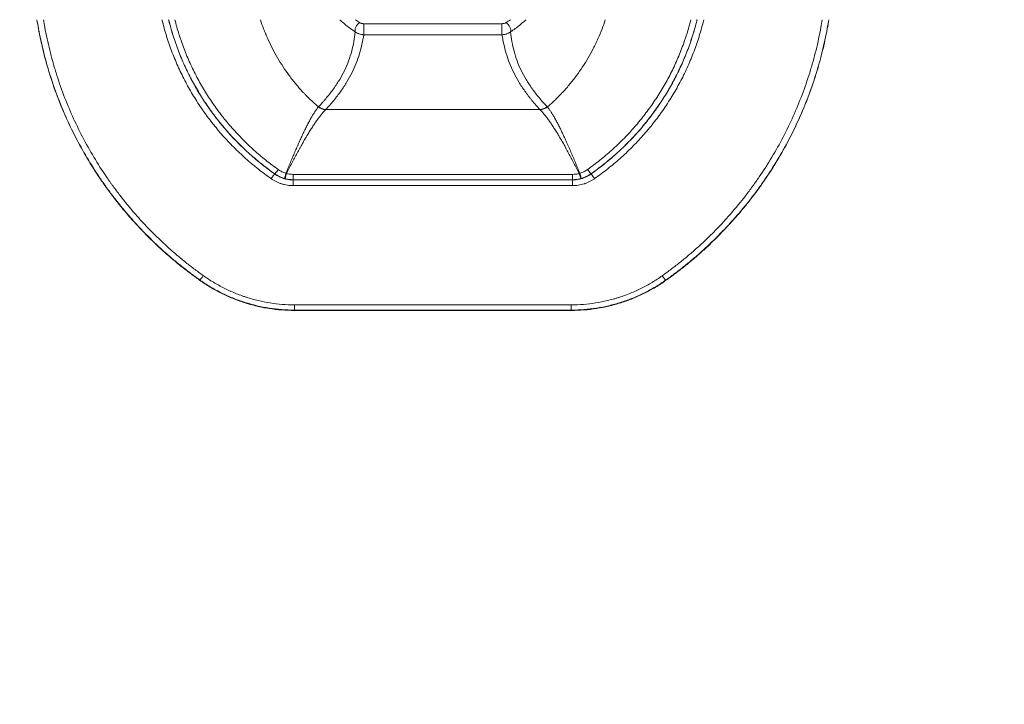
# Model space of a CAD drawing. Header units: millimetres. Extents: x -10 to 594, y 0 to 420.
# Tile 465 of 656: x 211.32 to 218.95, y 298.29 to 303.6. Entities that reach past the tile are written whole.
import ezdxf

# ---------------------------------------------------------------- set-up
doc = ezdxf.new("R2010")
doc.units = ezdxf.units.MM
doc.layers.add('1', color=7, linetype='Continuous', true_color=0xffffff)
doc.styles.add('Calibri', font='txt')
doc.dimstyles.get("Standard").update_dxf_attribs({"dimtxt": 0.18, "dimasz": 0.18, "dimexe": 0.18, "dimexo": 0.0625, "dimgap": 0.09, "dimtad": 0, "dimtih": 1, "dimtoh": 1, "dimdec": 4, "dimzin": 0, "dimdsep": 46, "dimtxsty": 'Standard', "dimcen": 0.09, "dimadec": 0, "dimazin": 0, "dimtfac": 1, "dimtdec": 4, "dimtofl": 0, "dimtmove": 0, "dimatfit": 3, "dimfxl": 0, "dimtolj": 1, "dimtzin": 0, "dimarcsym": 0})

# ---------------------------------------------------------------- blocks, each defined once
blk = doc.blocks.new('_U10')
at = {"layer": '1', "color": 18, "lineweight": 13}
for p, q in [((161.9663, 284.5429), (161.9663, 340.2667)), ((273.2421, 290.2404), (273.2421, 340.2667)), ((161.9663, 338.2667), (192.3081, 338.2667)), ((273.2421, 338.2667), (242.9002, 338.2667))]:
    blk.add_line(p, q, dxfattribs=at)
at = {"layer": '1', "color": 18}
for points in [[(161.9663, 338.2667), (165.4663, 339.2045), (165.4663, 337.3288)], [(273.2421, 338.2667), (269.7421, 337.3288), (269.7421, 339.2045)]]:
    blk.add_solid(points, dxfattribs=at)
at = {"layer": '1', "color": 18, "linetype": 'Continuous', "lineweight": 13, "char_height": 3.5, "attachment_point": 7, "line_spacing_factor": 1.399613, "style": 'Calibri'}
for s, insert in [('\\fCalibri|b0|i0;\\W1.0000;2.2', (193.9936, 335.2695)), ('\\fCalibri|b0|i0;\\W1.0000;LIFT POINT SPAN', (204.1442, 335.2695))]:
    blk.add_mtext(s, dxfattribs=dict(at, insert=insert))

msp = doc.modelspace()

# ---------------------------------------------------------------- linework, layer by layer
at = {"layer": '1', "color": 155, "linetype": 'Continuous', "lineweight": 13}
for p, q in [((213.9879, 303.5665), (213.9879, 303.4811)), ((213.9879, 303.5665), (215.0587, 303.5665)), ((215.0587, 303.5665), (215.0587, 303.4811)), ((215.0587, 303.4811), (213.9879, 303.4811)), ((213.693, 302.9005), (215.3536, 302.9005)), ((213.2981, 302.4011), (213.2981, 302.4025)), ((213.4418, 302.3569), (213.4418, 302.3984)), ((213.4418, 302.3569), (213.4418, 302.3555)), ((213.4418, 302.3555), (213.4418, 302.3112)), ((215.6049, 302.3569), (215.6049, 302.3984)), ((215.6049, 302.3555), (215.6049, 302.3569)), ((215.6049, 302.3555), (215.6049, 302.3112)), ((215.7485, 302.4024), (215.7485, 302.4011)), ((213.4503, 301.3871), (213.4503, 301.3466)), ((215.5964, 301.3871), (215.5964, 301.3466))]:
    msp.add_line(p, q, dxfattribs=at)
for centre, major_axis, ratio, start_param, end_param in [((213.9547, 303.5376), (0.027, 0.0421), 0.524544, 0.884307, 2.801696), ((215.0919, 303.5376), (-0.027, 0.0421), 0.524544, 3.481489, 5.398879), ((213.691, 302.9925), (0.0755, -0.0656), 0.901881, 4.765166, 5.376975), ((213.693, 302.9948), (0.0733, -0.0681), 0.901723, 4.795539, 5.409699), ((215.3536, 302.9948), (0.0733, 0.0681), 0.901723, 4.015079, 4.629239), ((215.3557, 302.9925), (0.0755, 0.0656), 0.901881, 4.047803, 4.659612), ((213.3269, 302.4434), (-0.0288, -0.0409), 0.058459, 0.028614, 1.429828), ((215.7198, 302.4434), (0.0288, -0.0409), 0.058456, 4.853355, 6.254571), ((213.2694, 302.3602), (-0.0288, -0.0409), 0.062417, 3.170214, 4.624084), ((213.3868, 302.4147), (-0.0138, -0.0481), 0.00704, 0.033557, 1.403196), ((213.3889, 302.4141), (-0.0133, -0.0482), 0.048499, 0.033698, 1.396974), ((215.6578, 302.4141), (0.0133, -0.0482), 0.048493, 4.886211, 6.249487), ((215.6598, 302.4147), (0.0138, -0.0481), 0.007036, 4.879988, 6.249628), ((215.7772, 302.3602), (0.0288, -0.0409), 0.062416, 1.659103, 3.112971), ((212.7442, 301.6221), (0.0289, 0.0408), 0.099721, 3.170255, 4.572859), ((216.3009, 301.621), (-0.0289, 0.0408), 0.099556, 1.710562, 3.112899)]:
    msp.add_ellipse(centre, major_axis=major_axis, ratio=ratio, start_param=start_param, end_param=end_param, dxfattribs=at)
at = {"layer": '1', "color": 155, "linetype": 'Continuous', "lineweight": 18}
for points, degree, knots in [([(130.9858, 300.4129), (131.1496, 300.4988), (131.606, 300.7374), (132.3571, 301.1258), (133.4068, 301.6584), (134.7615, 302.3273), (136.26, 303.0439), (137.7707, 303.7418), (139.0908, 304.3307), (140.3168, 304.8606), (141.5469, 305.3777), (142.6819, 305.8413), (143.6181, 306.2124), (144.7661, 306.6518), (146.0214, 307.1166), (147.1314, 307.5145), (148.1901, 307.8819), (149.467, 308.3093), (150.7522, 308.7187), (152.0447, 309.1136), (153.5039, 309.5374), (155.1391, 309.9853), (156.7843, 310.4095), (158.4395, 310.811), (160.1041, 311.1895), (161.7775, 311.5463), (163.4594, 311.8821), (165.1496, 312.1979), (166.8469, 312.4939), (168.5495, 312.7712), (170.2563, 313.0305), (172.2642, 313.3143), (174.6169, 313.618), (177.3154, 313.9287), (180.3599, 314.2337), (183.7491, 314.5203), (186.9254, 314.7433), (189.6719, 314.9049), (192.4167, 315.0432), (195.1618, 315.1612), (197.9076, 315.2615), (201.586, 315.3732), (206.4897, 315.4815), (213.4483, 315.5856), (221.3931, 315.6297), (229.7054, 315.6913), (237.9192, 315.7459), (246.1325, 315.7712), (253.0843, 315.7958), (261.3592, 315.8121), (269.3568, 315.8151), (276.097, 315.8219), (281.3557, 315.8188), (285.1358, 315.8271), (285.9197, 315.8295)], 5, [0, 0, 0, 0, 0, 0, 0.006102, 0.016985, 0.027874, 0.038771, 0.049672, 0.060553, 0.071411, 0.074987, 0.082247, 0.093063, 0.100298, 0.103861, 0.114645, 0.125418, 0.130947, 0.136183, 0.146943, 0.157703, 0.168466, 0.179236, 0.190016, 0.200809, 0.211618, 0.222445, 0.233293, 0.244162, 0.255054, 0.265948, 0.276829, 0.287701, 0.308104, 0.32981, 0.351509, 0.373208, 0.394913, 0.408508, 0.416627, 0.438352, 0.460086, 0.481827, 0.525013, 0.572018, 0.658976, 0.712248, 0.745935, 0.785889, 0.832893, 0.879815, 0.975082, 1, 1, 1, 1, 1, 1]), ([(284.8918, 314.6996), (284.3143, 314.6978), (280.7384, 314.6885), (275.6857, 314.6866), (269.1536, 314.6746), (261.3639, 314.6652), (253.0915, 314.642), (246.1409, 314.6117), (237.9303, 314.5795), (229.7195, 314.5181), (221.4076, 314.4494), (213.4743, 314.3988), (206.536, 314.2892), (201.6513, 314.1772), (197.9908, 314.0631), (195.2621, 313.9611), (192.5362, 313.8417), (189.8134, 313.7022), (187.0949, 313.54), (183.9554, 313.3169), (180.6096, 313.0311), (177.61, 312.7282), (174.9544, 312.4202), (172.6406, 312.1195), (170.6666, 311.8388), (168.9917, 311.5829), (167.3224, 311.3096), (165.66, 311.0183), (164.006, 310.7078), (162.3615, 310.378), (160.7268, 310.0281), (159.102, 309.6573), (157.4877, 309.2643), (155.8839, 308.8492), (154.2909, 308.4115), (152.8716, 307.9981), (151.614, 307.6126), (150.3621, 307.2127), (149.1175, 306.7949), (148.0877, 306.4366), (147.0058, 306.0477), (145.7785, 305.5922), (144.6577, 305.1621), (143.7468, 304.8002), (142.6362, 304.3454), (141.4304, 303.8373), (140.2293, 303.317), (138.9366, 302.739), (137.454, 302.0526), (135.9818, 301.3471), (134.3901, 300.5595), (132.5222, 299.6033), (130.802, 298.6878), (129.0623, 297.7303), (127.4732, 296.8271), (126.1482, 296.0549), (124.9458, 295.3437), (123.9094, 294.7043), (123.1824, 294.2568), (122.5998, 293.8953), (122.1647, 293.628)], 5, [0, 0, 0, 0, 0, 0, 0.017123, 0.106016, 0.1498, 0.19366, 0.230941, 0.262374, 0.312083, 0.393224, 0.437084, 0.477381, 0.497668, 0.517949, 0.53822, 0.545796, 0.558481, 0.578734, 0.598982, 0.619229, 0.639484, 0.658521, 0.668666, 0.67882, 0.688984, 0.699148, 0.70929, 0.719412, 0.729515, 0.739601, 0.749672, 0.759731, 0.769781, 0.779824, 0.789864, 0.799904, 0.80479, 0.809948, 0.820001, 0.830063, 0.833388, 0.840139, 0.850232, 0.857006, 0.860343, 0.870475, 0.880628, 0.8908, 0.900968, 0.911128, 0.921284, 0.935963, 0.956263, 0.961862, 0.973229, 0.97849, 0.983981, 1, 1, 1, 1, 1, 1]), ([(284.5775, 314.5804), (284.0629, 314.5788), (280.55, 314.5691), (275.5603, 314.5658), (269.0914, 314.5523), (261.365, 314.541), (253.093, 314.5156), (246.1426, 314.4835), (237.9324, 314.4492), (229.7221, 314.3857), (221.4104, 314.3149), (213.4798, 314.2623), (206.5459, 314.151), (201.6653, 314.0378), (198.0087, 313.9228), (195.2838, 313.8203), (192.5623, 313.7003), (189.8445, 313.5604), (187.1323, 313.3978), (184.0013, 313.1746), (180.6656, 312.8888), (177.6764, 312.5861), (175.0308, 312.2785), (172.7261, 311.9784), (170.7602, 311.6983), (169.0929, 311.4432), (167.4314, 311.1707), (165.7771, 310.8804), (164.1317, 310.5711), (162.4961, 310.2426), (160.8704, 309.8941), (159.2551, 309.525), (157.6503, 309.1339), (156.0563, 308.7209), (154.4731, 308.2854), (153.0632, 307.8743), (151.8138, 307.491), (150.5694, 307.0931), (149.3323, 306.6775), (148.3094, 306.3213), (147.2341, 305.9344), (146.0135, 305.481), (144.899, 305.053), (143.9937, 304.693), (142.8887, 304.2402), (141.6886, 303.7341), (140.4932, 303.2159), (139.2067, 302.6402), (137.7303, 301.9562), (136.264, 301.2531), (134.678, 300.4677), (132.8161, 299.514), (131.1016, 298.6009), (129.3667, 297.6455), (127.7818, 296.7441), (126.4595, 295.973), (125.26, 295.2631), (124.2258, 294.6247), (123.5002, 294.1777), (122.9184, 293.8166), (122.4836, 293.5492)], 5, [0, 0, 0, 0, 0, 0, 0.015283, 0.104343, 0.148209, 0.192151, 0.229502, 0.260994, 0.310796, 0.392089, 0.436031, 0.476403, 0.496728, 0.517047, 0.537355, 0.544946, 0.557655, 0.577946, 0.598232, 0.618517, 0.638809, 0.657882, 0.668046, 0.678219, 0.688402, 0.698585, 0.708746, 0.718887, 0.729009, 0.739114, 0.749204, 0.759282, 0.76935, 0.779412, 0.78947, 0.799529, 0.804424, 0.809593, 0.819664, 0.829745, 0.833077, 0.83984, 0.849951, 0.856739, 0.860082, 0.870232, 0.880405, 0.890596, 0.900782, 0.910962, 0.921136, 0.935843, 0.956181, 0.961791, 0.973179, 0.97845, 0.983951, 1, 1, 1, 1, 1, 1]), ([(212.7154, 301.5783), (212.6908, 301.5958), (212.6665, 301.6135), (212.6184, 301.6497), (212.5946, 301.6681), (212.5476, 301.7056), (212.5244, 301.7246), (212.4787, 301.7635), (212.4561, 301.7833), (212.3893, 301.8436), (212.3459, 301.8852), (212.2826, 301.9495), (212.2617, 301.9712), (212.2206, 302.0154), (212.2004, 302.0378), (212.1404, 302.1061), (212.1016, 302.1529), (212.0546, 302.2131), (212.0406, 302.2313), (212.0267, 302.2497), (212.0176, 302.262), (212.013, 302.2682), (211.9902, 302.2992), (211.9725, 302.3242), (211.9204, 302.3999), (211.8873, 302.4512), (211.8244, 302.5555), (211.7946, 302.6085), (211.7381, 302.7161), (211.7114, 302.7708), (211.6612, 302.8817), (211.6377, 302.938), (211.594, 303.0523), (211.5738, 303.1104), (211.553, 303.1766), (211.5507, 303.184), (211.5462, 303.1988), (211.5396, 303.2209), (211.5246, 303.2727), (211.5129, 303.3172), (211.4981, 303.3768), (211.4912, 303.4066), (211.4782, 303.4664), (211.4722, 303.4964), (211.4624, 303.5496), (211.4583, 303.5728), (211.4546, 303.5961)], 3, [0, 0, 0, 0, 0.037353, 0.037353, 0.074706, 0.074706, 0.112059, 0.112059, 0.149413, 0.149413, 0.224119, 0.224119, 0.261472, 0.261472, 0.298825, 0.298825, 0.373532, 0.373532, 0.392208, 0.401546, 0.401546, 0.410885, 0.410885, 0.448238, 0.448238, 0.522944, 0.522944, 0.59765, 0.59765, 0.672357, 0.672357, 0.747063, 0.747063, 0.821769, 0.821769, 0.831108, 0.831108, 0.840446, 0.859123, 0.896476, 0.896476, 0.933829, 0.933829, 0.971182, 0.971182, 1, 1, 1, 1]), ([(217.5922, 303.5973), (217.5885, 303.5742), (217.5845, 303.5511), (217.5747, 303.4982), (217.5687, 303.4684), (217.5559, 303.4089), (217.549, 303.3792), (217.5271, 303.2905), (217.5107, 303.2316), (217.4833, 303.1438), (217.4737, 303.1146), (217.4611, 303.0782), (217.4586, 303.0709), (217.4534, 303.0564), (217.4456, 303.0346), (217.4162, 302.9554), (217.3869, 302.8849), (217.3367, 302.7738), (217.3101, 302.7192), (217.2537, 302.6117), (217.224, 302.5588), (217.1615, 302.4548), (217.1287, 302.4037), (217.0598, 302.3032), (217.0238, 302.2539), (216.9815, 302.1994), (216.9768, 302.1934), (216.9673, 302.1814), (216.9625, 302.1753), (216.9481, 302.1574), (216.9191, 302.1217), (216.8894, 302.0869), (216.8492, 302.041), (216.8288, 302.0184), (216.7874, 301.9739), (216.7664, 301.952), (216.7238, 301.9087), (216.7023, 301.8874), (216.6586, 301.8455), (216.6364, 301.8248), (216.5915, 301.7842), (216.5688, 301.7642), (216.5226, 301.725), (216.4993, 301.7057), (216.4519, 301.6678), (216.4278, 301.6492), (216.3792, 301.6127), (216.3546, 301.5948), (216.3297, 301.5771)], 3, [0, 0, 0, 0, 0.028764, 0.028764, 0.066119, 0.066119, 0.103474, 0.103474, 0.178185, 0.178185, 0.21554, 0.21554, 0.224879, 0.224879, 0.234217, 0.252895, 0.327606, 0.327606, 0.402316, 0.402316, 0.477027, 0.477027, 0.551737, 0.551737, 0.626448, 0.626448, 0.635786, 0.635786, 0.645125, 0.645125, 0.663803, 0.701158, 0.701158, 0.738513, 0.738513, 0.775869, 0.775869, 0.813224, 0.813224, 0.850579, 0.850579, 0.887934, 0.887934, 0.92529, 0.92529, 0.962645, 0.962645, 1, 1, 1, 1]), ([(213.4503, 301.3435), (213.4173, 301.3435), (213.3845, 301.3448), (213.3192, 301.3499), (213.2544, 301.3575), (213.1902, 301.3701), (213.1424, 301.3815), (213.1225, 301.3866), (213.0988, 301.3933), (213.0909, 301.3956), (213.079, 301.3992), (213.0712, 301.4016), (213.0321, 301.4141), (213.0015, 301.4253), (212.9413, 301.4499), (212.8822, 301.4767), (212.8253, 301.508), (212.7695, 301.5415), (212.7422, 301.5593), (212.7154, 301.5783)], 3, [0, 0, 0, 0, 0.125, 0.125, 0.25, 0.375, 0.375, 0.4375, 0.453125, 0.46875, 0.46875, 0.5, 0.5, 0.625, 0.625, 0.75, 0.875, 0.875, 1, 1, 1, 1]), ([(216.3297, 301.5771), (216.3029, 301.5582), (216.2756, 301.5404), (216.2198, 301.5071), (216.1629, 301.4759), (216.1036, 301.4491), (216.0583, 301.4307), (216.0392, 301.4233), (216.0199, 301.4164), (216.0121, 301.4137), (216.0082, 301.4124), (215.9966, 301.4084), (215.9888, 301.4059), (215.9498, 301.3934), (215.9184, 301.3848), (215.8552, 301.3698), (215.7915, 301.3574), (215.727, 301.3499), (215.6621, 301.3448), (215.6294, 301.3435), (215.5964, 301.3435)], 3, [0, 0, 0, 0, 0.125, 0.125, 0.25, 0.375, 0.375, 0.4375, 0.453125, 0.453125, 0.46875, 0.46875, 0.5, 0.5, 0.625, 0.625, 0.75, 0.875, 0.875, 1, 1, 1, 1])]:
    msp.add_open_spline(points, degree=degree, knots=knots, dxfattribs=at)
at = {"layer": '1', "color": 155, "linetype": 'Continuous', "lineweight": 13}
for points, knots in [([(212.7154, 301.5813), (212.6904, 301.599), (212.6657, 301.6171), (212.6169, 301.6537), (212.5929, 301.6724), (212.5454, 301.7103), (212.522, 301.7296), (212.4758, 301.7689), (212.453, 301.7889), (212.3858, 301.8498), (212.3422, 301.8916), (212.2787, 301.9563), (212.2579, 301.9782), (212.2167, 302.0226), (212.1965, 302.045), (212.1366, 302.1134), (212.0979, 302.1602), (212.0418, 302.2323), (212.0188, 302.2628), (211.9964, 302.2938), (211.9874, 302.3062), (211.983, 302.3124), (211.9697, 302.3312), (211.9609, 302.3438), (211.9176, 302.4069), (211.8847, 302.4582), (211.8221, 302.5623), (211.7924, 302.6152), (211.7362, 302.7225), (211.7097, 302.777), (211.6599, 302.8874), (211.6366, 302.9434), (211.5933, 303.0571), (211.5733, 303.1147), (211.5504, 303.1878), (211.5437, 303.2098), (211.5372, 303.2319), (211.5329, 303.2467), (211.5308, 303.2541), (211.5204, 303.2912), (211.5126, 303.3209), (211.4979, 303.3804), (211.4909, 303.4103), (211.478, 303.4701), (211.472, 303.5), (211.4623, 303.5523), (211.4585, 303.5746), (211.4549, 303.5969)], [0, 0, 0, 0, 0.037396, 0.037396, 0.074793, 0.074793, 0.112189, 0.112189, 0.149586, 0.149586, 0.224379, 0.224379, 0.261775, 0.261775, 0.299172, 0.299172, 0.373965, 0.373965, 0.411361, 0.42071, 0.42071, 0.430059, 0.430059, 0.448758, 0.448758, 0.52355, 0.52355, 0.598343, 0.598343, 0.673136, 0.673136, 0.747929, 0.747929, 0.822722, 0.822722, 0.84142, 0.850769, 0.850769, 0.860119, 0.860119, 0.897515, 0.897515, 0.934911, 0.934911, 0.972308, 0.972308, 1, 1, 1, 1]), ([(211.5055, 303.5967), (211.5087, 303.5775), (211.512, 303.5582), (211.521, 303.5094), (211.5269, 303.4798), (211.5396, 303.4208), (211.5464, 303.3913), (211.5609, 303.3325), (211.5686, 303.3032), (211.5788, 303.2666), (211.5808, 303.2593), (211.585, 303.2447), (211.5914, 303.2229), (211.598, 303.2012), (211.6205, 303.129), (211.6402, 303.0721), (211.6827, 302.9599), (211.7056, 302.9046), (211.7546, 302.7955), (211.7806, 302.7417), (211.8358, 302.6357), (211.865, 302.5835), (211.9266, 302.4806), (211.959, 302.4299), (212.0015, 302.3676), (212.0101, 302.3551), (212.0232, 302.3366), (212.0276, 302.3304), (212.0364, 302.3181), (212.0585, 302.2875), (212.0811, 302.2574), (212.1363, 302.1861), (212.1744, 302.1398), (212.2333, 302.0723), (212.2532, 302.05), (212.2937, 302.0062), (212.3142, 301.9846), (212.3767, 301.9206), (212.4196, 301.8792), (212.4858, 301.8189), (212.5082, 301.7992), (212.5537, 301.7603), (212.5767, 301.7412), (212.6235, 301.7037), (212.6472, 301.6853), (212.6953, 301.649), (212.7196, 301.6312), (212.7442, 301.6136)], [0, 0, 0, 0, 0.024335, 0.024335, 0.061861, 0.061861, 0.099386, 0.099386, 0.136912, 0.136912, 0.146293, 0.146293, 0.155675, 0.174438, 0.174438, 0.249489, 0.249489, 0.32454, 0.32454, 0.399591, 0.399591, 0.474642, 0.474642, 0.549693, 0.549693, 0.568456, 0.568456, 0.577837, 0.577837, 0.587219, 0.624744, 0.624744, 0.699795, 0.699795, 0.737321, 0.737321, 0.774847, 0.774847, 0.849898, 0.849898, 0.887423, 0.887423, 0.924949, 0.924949, 0.962474, 0.962474, 1, 1, 1, 1]), ([(213.2694, 302.3656), (213.2349, 302.3898), (213.2011, 302.415), (213.1598, 302.4478), (213.1516, 302.4544), (213.1353, 302.4677), (213.111, 302.4878), (213.0872, 302.5085), (213.0402, 302.5504), (213.0097, 302.5792), (212.9505, 302.6385), (212.9218, 302.6691), (212.88, 302.7162), (212.8594, 302.7401), (212.8393, 302.7646), (212.8261, 302.7809), (212.8195, 302.7892), (212.8, 302.8141), (212.7872, 302.8308), (212.7684, 302.8563), (212.7622, 302.8648), (212.7499, 302.8819), (212.7438, 302.8906), (212.7139, 302.9338), (212.691, 302.9689), (212.6476, 303.0403), (212.6064, 303.1127), (212.5513, 303.2247), (212.519, 303.3015), (212.489, 303.3794), (212.4752, 303.419), (212.4593, 303.4691), (212.4547, 303.4842), (212.4502, 303.4993), (212.4472, 303.5095), (212.4457, 303.5145), (212.4386, 303.54), (212.4331, 303.5603), (212.4267, 303.586), (212.4254, 303.5913), (212.4241, 303.5965)], [0, 0, 0, 0, 0.082449, 0.082449, 0.103061, 0.103061, 0.123673, 0.164897, 0.164897, 0.247346, 0.247346, 0.329795, 0.329795, 0.371019, 0.391631, 0.391631, 0.412244, 0.412244, 0.453468, 0.453468, 0.47408, 0.47408, 0.494692, 0.494692, 0.577141, 0.577141, 0.65959, 0.742039, 0.824487, 0.824487, 0.906936, 0.906936, 0.927548, 0.937854, 0.937854, 0.94816, 0.94816, 0.989385, 0.989385, 1, 1, 1, 1]), ([(212.4755, 303.5966), (212.4759, 303.5949), (212.4763, 303.5932), (212.4818, 303.5715), (212.4871, 303.5515), (212.4956, 303.5216), (212.4985, 303.5116), (212.5044, 303.4918), (212.5074, 303.4819), (212.523, 303.4327), (212.5366, 303.3939), (212.566, 303.3174), (212.5976, 303.2419), (212.6516, 303.132), (212.692, 303.0608), (212.7346, 302.9907), (212.757, 302.9562), (212.7864, 302.9138), (212.7923, 302.9053), (212.8044, 302.8885), (212.8104, 302.8801), (212.8288, 302.8551), (212.8413, 302.8387), (212.8794, 302.7902), (212.9057, 302.7587), (212.9598, 302.6974), (212.9878, 302.6676), (213.0453, 302.6098), (213.1046, 302.5536), (213.1984, 302.4744), (213.2643, 302.425), (213.2981, 302.4011)], [0, 0, 0, 0, 0.003488, 0.003488, 0.045009, 0.045009, 0.06577, 0.06577, 0.08653, 0.08653, 0.169573, 0.169573, 0.252616, 0.335659, 0.418701, 0.418701, 0.501744, 0.501744, 0.522505, 0.522505, 0.543265, 0.543265, 0.584787, 0.584787, 0.667829, 0.667829, 0.750872, 0.750872, 0.833915, 0.916957, 1, 1, 1, 1]), ([(213.2981, 302.4025), (213.2644, 302.4262), (213.1985, 302.4756), (213.1359, 302.5284), (213.075, 302.5829), (213.0453, 302.611), (212.9876, 302.669), (212.9596, 302.6989), (212.9188, 302.7451), (212.8987, 302.7685), (212.8791, 302.7924), (212.8693, 302.8044), (212.8661, 302.8084), (212.8597, 302.8165), (212.8565, 302.8206), (212.8279, 302.8571), (212.8035, 302.8901), (212.7569, 302.9574), (212.7125, 303.0259), (212.6521, 303.1321), (212.6161, 303.2052), (212.5823, 303.2795), (212.5664, 303.3172), (212.5443, 303.3747), (212.5354, 303.3989), (212.527, 303.4233), (212.5236, 303.433), (212.522, 303.4379), (212.5171, 303.4527), (212.5139, 303.4625), (212.4983, 303.5117), (212.4866, 303.5529), (212.4763, 303.5944), (212.4759, 303.5958)], [0, 0, 0, 0, 0.083081, 0.166161, 0.166161, 0.249242, 0.249242, 0.332323, 0.332323, 0.373863, 0.394633, 0.394633, 0.405018, 0.405018, 0.415403, 0.415403, 0.498484, 0.498484, 0.581564, 0.664645, 0.747726, 0.747726, 0.830806, 0.830806, 0.872347, 0.882732, 0.882732, 0.893117, 0.893117, 0.913887, 0.913887, 0.996968, 1, 1, 1, 1]), ([(212.5238, 303.5974), (212.5333, 303.56), (212.5438, 303.5229), (212.5584, 303.4764), (212.5615, 303.4668), (212.5663, 303.4523), (212.568, 303.4475), (212.5712, 303.4379), (212.5729, 303.4332), (212.5812, 303.4093), (212.5881, 303.3903), (212.6097, 303.3339), (212.6252, 303.2969), (212.6583, 303.224), (212.6934, 303.1523), (212.7524, 303.0481), (212.7958, 302.9809), (212.8414, 302.9149), (212.8681, 302.8784), (212.8963, 302.8426), (212.9026, 302.8347), (212.9057, 302.8308), (212.9152, 302.8189), (212.9344, 302.7955), (212.954, 302.7725), (212.9939, 302.7272), (213.0214, 302.6978), (213.0778, 302.6409), (213.1068, 302.6132), (213.1665, 302.5597), (213.2277, 302.5078), (213.2921, 302.4593), (213.3252, 302.4359)], [0, 0, 0, 0, 0.079748, 0.079748, 0.100663, 0.100663, 0.11112, 0.11112, 0.121578, 0.121578, 0.163407, 0.163407, 0.247067, 0.247067, 0.330726, 0.414385, 0.498044, 0.498044, 0.581704, 0.592161, 0.592161, 0.602619, 0.602619, 0.623533, 0.665363, 0.665363, 0.749022, 0.749022, 0.832681, 0.832681, 0.916341, 1, 1, 1, 1]), ([(213.1868, 303.5958), (213.1945, 303.5728), (213.2027, 303.5499), (213.2164, 303.5142), (213.2242, 303.4948), (213.2324, 303.4756), (213.2379, 303.4628), (213.2407, 303.4564), (213.255, 303.4245), (213.2791, 303.3744), (213.3189, 303.3017), (213.3624, 303.2316), (213.4095, 303.164), (213.4435, 303.1206), (213.4786, 303.0781), (213.5014, 303.0521), (213.5252, 303.0267), (213.5348, 303.0167), (213.5396, 303.0116), (213.5543, 302.9967), (213.5641, 302.9869), (213.5942, 302.958), (213.6148, 302.9392), (213.6359, 302.9211)], [0, 0, 0, 0, 0.088884, 0.088884, 0.139502, 0.164811, 0.164811, 0.190119, 0.190119, 0.291355, 0.39259, 0.493825, 0.59506, 0.696295, 0.696295, 0.79753, 0.822839, 0.822839, 0.848147, 0.848147, 0.898765, 0.898765, 1, 1, 1, 1]), ([(213.9219, 303.5026), (213.8968, 303.519), (213.8727, 303.5366), (213.8381, 303.5648), (213.8268, 303.5745), (213.8111, 303.5888), (213.8065, 303.593), (213.802, 303.5973)], [0, 0, 0, 0, 0.585309, 0.585309, 0.877963, 0.877963, 1, 1, 1, 1]), ([(213.9547, 303.5752), (213.9569, 303.5738), (213.9594, 303.5726), (213.9632, 303.571), (213.9652, 303.5703), (213.9672, 303.5696), (213.9686, 303.5692), (213.9693, 303.569), (213.9729, 303.568), (213.9758, 303.5675), (213.9803, 303.5669), (213.9818, 303.5667), (213.9849, 303.5665), (213.9864, 303.5665), (213.9879, 303.5665)], [0, 0, 0, 0, 0.25, 0.25, 0.375, 0.4375, 0.4375, 0.5, 0.5, 0.75, 0.75, 0.875, 0.875, 1, 1, 1, 1]), ([(215.0587, 303.5665), (215.0618, 303.5665), (215.0648, 303.5667), (215.0693, 303.5673), (215.0707, 303.5675), (215.0729, 303.5679), (215.0737, 303.5681), (215.0751, 303.5684), (215.0758, 303.5686), (215.0794, 303.5695), (215.0821, 303.5704), (215.0859, 303.5721), (215.0872, 303.5726), (215.0896, 303.5739), (215.0908, 303.5745), (215.0919, 303.5752)], [0, 0, 0, 0, 0.25, 0.25, 0.375, 0.375, 0.4375, 0.4375, 0.5, 0.5, 0.75, 0.75, 0.875, 0.875, 1, 1, 1, 1]), ([(215.2446, 303.5973), (215.2401, 303.593), (215.2355, 303.5888), (215.2198, 303.5745), (215.2085, 303.5648), (215.1739, 303.5366), (215.1498, 303.519), (215.1247, 303.5026)], [0, 0, 0, 0, 0.122037, 0.122037, 0.414691, 0.414691, 1, 1, 1, 1]), ([(215.4107, 302.9211), (215.4319, 302.9392), (215.4524, 302.958), (215.4825, 302.9869), (215.4924, 302.9967), (215.507, 303.0117), (215.5118, 303.0167), (215.5214, 303.0267), (215.5262, 303.0318), (215.5497, 303.0573), (215.568, 303.0781), (215.6031, 303.1205), (215.637, 303.1639), (215.6841, 303.2315), (215.7277, 303.3016), (215.7542, 303.3501), (215.7732, 303.3871), (215.7825, 303.4058), (215.7914, 303.4247), (215.7973, 303.4373), (215.8002, 303.4437), (215.8145, 303.4755), (215.8252, 303.5012), (215.8439, 303.5499), (215.8522, 303.5729), (215.8599, 303.596)], [0, 0, 0, 0, 0.101199, 0.101199, 0.151799, 0.151799, 0.177099, 0.177099, 0.202398, 0.202398, 0.303598, 0.303598, 0.404797, 0.505996, 0.607195, 0.708394, 0.708394, 0.758994, 0.784294, 0.784294, 0.809594, 0.809594, 0.910793, 0.910793, 1, 1, 1, 1]), ([(215.7214, 302.4359), (215.7545, 302.4593), (215.8189, 302.5078), (215.9107, 302.5855), (215.9687, 302.6407), (216.0251, 302.6977), (216.0525, 302.727), (216.0924, 302.7722), (216.112, 302.7952), (216.1343, 302.8225), (216.1438, 302.8344), (216.1501, 302.8423), (216.1532, 302.8463), (216.1812, 302.8821), (216.2051, 302.9146), (216.2506, 302.9807), (216.2941, 303.048), (216.3532, 303.1522), (216.3883, 303.224), (216.4214, 303.297), (216.4369, 303.3341), (216.4586, 303.3905), (216.4655, 303.4095), (216.4738, 303.4334), (216.4755, 303.4382), (216.4788, 303.4478), (216.4836, 303.4622), (216.4883, 303.4766), (216.5029, 303.5231), (216.5134, 303.5601), (216.5228, 303.5975)], [0, 0, 0, 0, 0.083663, 0.167326, 0.250988, 0.250988, 0.334651, 0.334651, 0.376482, 0.397398, 0.407856, 0.407856, 0.418314, 0.418314, 0.501977, 0.501977, 0.585639, 0.669302, 0.752965, 0.752965, 0.836628, 0.836628, 0.878459, 0.878459, 0.888917, 0.888917, 0.899375, 0.92029, 0.92029, 1, 1, 1, 1]), ([(215.7485, 302.4011), (215.7823, 302.425), (215.8482, 302.4744), (215.9421, 302.5536), (216.0013, 302.6098), (216.0588, 302.6676), (216.0868, 302.6974), (216.141, 302.7587), (216.1672, 302.7902), (216.2053, 302.8387), (216.2178, 302.8551), (216.2362, 302.8801), (216.2423, 302.8885), (216.2543, 302.9053), (216.2602, 302.9138), (216.2896, 302.9562), (216.312, 302.9907), (216.3546, 303.0608), (216.395, 303.132), (216.449, 303.2419), (216.4807, 303.3174), (216.5101, 303.3939), (216.5236, 303.4327), (216.5392, 303.4819), (216.5422, 303.4918), (216.5482, 303.5116), (216.551, 303.5216), (216.5595, 303.5515), (216.5648, 303.5715), (216.5703, 303.5932), (216.5707, 303.5949), (216.5711, 303.5966)], [0, 0, 0, 0, 0.083041, 0.166082, 0.249123, 0.249123, 0.332164, 0.332164, 0.415205, 0.415205, 0.456725, 0.456725, 0.477486, 0.477486, 0.498246, 0.498246, 0.581287, 0.581287, 0.664328, 0.747369, 0.83041, 0.83041, 0.913451, 0.913451, 0.934211, 0.934211, 0.954971, 0.954971, 0.996492, 0.996492, 1, 1, 1, 1]), ([(216.5707, 303.5958), (216.5703, 303.5944), (216.56, 303.553), (216.5484, 303.5119), (216.5328, 303.4627), (216.5296, 303.4529), (216.5231, 303.4333), (216.5197, 303.4235), (216.5095, 303.3943), (216.5024, 303.3749), (216.4802, 303.3173), (216.4644, 303.2796), (216.4305, 303.2052), (216.3945, 303.132), (216.3341, 303.0257), (216.2896, 302.9572), (216.2429, 302.8899), (216.2185, 302.8568), (216.1899, 302.8202), (216.1867, 302.8162), (216.1802, 302.8081), (216.1706, 302.796), (216.1477, 302.7682), (216.1276, 302.7448), (216.0868, 302.6987), (216.0588, 302.6689), (216.0012, 302.6109), (215.9715, 302.5828), (215.9106, 302.5283), (215.8481, 302.4755), (215.7822, 302.4262), (215.7485, 302.4024)], [0, 0, 0, 0, 0.002867, 0.085961, 0.085961, 0.106735, 0.106735, 0.127508, 0.127508, 0.169056, 0.169056, 0.25215, 0.25215, 0.335245, 0.418339, 0.501433, 0.501433, 0.584528, 0.584528, 0.594915, 0.594915, 0.605301, 0.626075, 0.667622, 0.667622, 0.750717, 0.750717, 0.833811, 0.833811, 0.916906, 1, 1, 1, 1]), ([(216.6225, 303.5965), (216.6211, 303.5909), (216.6197, 303.5852), (216.6132, 303.5591), (216.6077, 303.5386), (216.599, 303.5081), (216.596, 303.4979), (216.59, 303.4777), (216.5868, 303.4676), (216.5709, 303.4174), (216.557, 303.3778), (216.5268, 303.2997), (216.4944, 303.2227), (216.4391, 303.1105), (216.3977, 303.0379), (216.354, 302.9665), (216.3311, 302.9313), (216.301, 302.888), (216.2949, 302.8794), (216.2825, 302.8622), (216.2763, 302.8537), (216.2575, 302.8282), (216.2447, 302.8115), (216.2057, 302.762), (216.1788, 302.7299), (216.1233, 302.6675), (216.0947, 302.6371), (216.0358, 302.5781), (215.9752, 302.5209), (215.8792, 302.4402), (215.8118, 302.3899), (215.7772, 302.3656)], [0, 0, 0, 0, 0.01139, 0.01139, 0.052582, 0.052582, 0.073178, 0.073178, 0.093774, 0.093774, 0.176158, 0.176158, 0.258542, 0.340926, 0.423311, 0.423311, 0.505695, 0.505695, 0.526291, 0.526291, 0.546887, 0.546887, 0.588079, 0.588079, 0.670463, 0.670463, 0.752847, 0.752847, 0.835232, 0.917616, 1, 1, 1, 1]), ([(216.3009, 301.6125), (216.3256, 301.63), (216.35, 301.6478), (216.3981, 301.6841), (216.4218, 301.7025), (216.4686, 301.7401), (216.4916, 301.7592), (216.5371, 301.7981), (216.5595, 301.8179), (216.6037, 301.858), (216.6255, 301.8784), (216.6684, 301.9198), (216.6896, 301.9409), (216.7313, 301.9835), (216.7519, 302.0051), (216.7924, 302.0489), (216.8124, 302.0711), (216.8714, 302.1387), (216.9095, 302.1849), (216.9647, 302.2563), (216.9874, 302.2864), (217.0095, 302.317), (217.0183, 302.3293), (217.0227, 302.3355), (217.0358, 302.3541), (217.0444, 302.3665), (217.0869, 302.4289), (217.1193, 302.4796), (217.181, 302.5825), (217.2102, 302.6348), (217.2656, 302.7408), (217.2917, 302.7946), (217.3407, 302.9037), (217.3637, 302.9591), (217.4063, 303.0714), (217.4259, 303.1283), (217.4484, 303.2006), (217.455, 303.2223), (217.4614, 303.2442), (217.4655, 303.2588), (217.4676, 303.2661), (217.4778, 303.3027), (217.4855, 303.332), (217.5, 303.3908), (217.5068, 303.4203), (217.5195, 303.4794), (217.5255, 303.509), (217.5345, 303.558), (217.5379, 303.5774), (217.5411, 303.5968)], [0, 0, 0, 0, 0.037519, 0.037519, 0.075037, 0.075037, 0.112556, 0.112556, 0.150074, 0.150074, 0.187593, 0.187593, 0.225111, 0.225111, 0.26263, 0.26263, 0.300148, 0.300148, 0.375185, 0.375185, 0.412704, 0.422083, 0.422083, 0.431463, 0.431463, 0.450222, 0.450222, 0.525259, 0.525259, 0.600296, 0.600296, 0.675333, 0.675333, 0.75037, 0.75037, 0.825408, 0.825408, 0.844167, 0.853546, 0.853546, 0.862926, 0.862926, 0.900445, 0.900445, 0.937963, 0.937963, 0.975482, 0.975482, 1, 1, 1, 1]), ([(217.5917, 303.5968), (217.5881, 303.5744), (217.5842, 303.552), (217.5745, 303.4996), (217.5684, 303.4697), (217.5555, 303.4098), (217.5485, 303.38), (217.5338, 303.3204), (217.5259, 303.2906), (217.5156, 303.2536), (217.5135, 303.2461), (217.5092, 303.2314), (217.5027, 303.2092), (217.496, 303.1872), (217.4731, 303.114), (217.4531, 303.0563), (217.4097, 302.9426), (217.3864, 302.8865), (217.3365, 302.776), (217.3099, 302.7216), (217.2536, 302.6142), (217.2239, 302.5613), (217.1612, 302.4571), (217.1282, 302.4058), (217.085, 302.3427), (217.0762, 302.3301), (217.0629, 302.3113), (217.0584, 302.3051), (217.0495, 302.2926), (217.045, 302.2864), (217.0224, 302.2555), (217.004, 302.2311), (216.9478, 302.159), (216.8897, 302.0888), (216.8288, 302.0214), (216.7876, 301.9771), (216.7667, 301.9552), (216.7243, 301.9121), (216.7028, 301.8909), (216.6592, 301.849), (216.6371, 301.8284), (216.5922, 301.7877), (216.5695, 301.7678), (216.5233, 301.7284), (216.4999, 301.7091), (216.4524, 301.6711), (216.4283, 301.6525), (216.3794, 301.6158), (216.3547, 301.5978), (216.3297, 301.5801)], [0, 0, 0, 0, 0.027801, 0.027801, 0.065193, 0.065193, 0.102586, 0.102586, 0.139978, 0.139978, 0.149326, 0.149326, 0.158674, 0.17737, 0.17737, 0.252155, 0.252155, 0.326939, 0.326939, 0.401724, 0.401724, 0.476508, 0.476508, 0.551293, 0.551293, 0.569989, 0.569989, 0.579337, 0.579337, 0.588685, 0.588685, 0.626077, 0.626077, 0.700862, 0.738254, 0.738254, 0.775646, 0.775646, 0.813039, 0.813039, 0.850431, 0.850431, 0.887823, 0.887823, 0.925215, 0.925215, 0.962608, 0.962608, 1, 1, 1, 1]), ([(213.6379, 302.9233), (213.6489, 302.9349), (213.665, 302.9523), (213.6803, 302.9698), (213.6904, 302.9815), (213.6953, 302.9873), (213.7197, 303.0166), (213.7379, 303.0402), (213.7716, 303.0874), (213.7871, 303.1112), (213.8155, 303.1589), (213.8284, 303.1828), (213.8515, 303.231), (213.8617, 303.2552), (213.8797, 303.3039), (213.8875, 303.3284), (213.9008, 303.3776), (213.9063, 303.4024), (213.9154, 303.4523), (213.919, 303.4773), (213.9219, 303.5026)], [0, 0, 0, 0, 0.0625, 0.09375, 0.09375, 0.125, 0.125, 0.25, 0.25, 0.375, 0.375, 0.5, 0.5, 0.625, 0.625, 0.75, 0.75, 0.875, 0.875, 1, 1, 1, 1]), ([(213.9879, 303.4811), (213.9864, 303.4812), (213.9849, 303.4812), (213.9819, 303.4813), (213.9804, 303.4814), (213.9758, 303.4818), (213.9728, 303.4822), (213.964, 303.4837), (213.9582, 303.4851), (213.9511, 303.4874), (213.9497, 303.4879), (213.947, 303.4889), (213.9456, 303.4894), (213.9416, 303.4911), (213.9389, 303.4923), (213.9313, 303.4962), (213.9264, 303.4992), (213.9219, 303.5026)], [0, 0, 0, 0, 0.0625, 0.0625, 0.125, 0.125, 0.25, 0.25, 0.5, 0.5, 0.5625, 0.5625, 0.625, 0.625, 0.75, 0.75, 1, 1, 1, 1]), ([(215.1247, 303.5026), (215.1225, 303.5009), (215.1201, 303.4993), (215.1165, 303.4971), (215.1152, 303.4963), (215.1127, 303.4949), (215.1114, 303.4942), (215.105, 303.4909), (215.0996, 303.4887), (215.0926, 303.4864), (215.0912, 303.486), (215.0883, 303.4852), (215.0869, 303.4848), (215.0825, 303.4837), (215.0796, 303.4832), (215.0707, 303.4817), (215.0647, 303.4812), (215.0587, 303.4811)], [0, 0, 0, 0, 0.125, 0.125, 0.1875, 0.1875, 0.25, 0.25, 0.5, 0.5, 0.5625, 0.5625, 0.625, 0.625, 0.75, 0.75, 1, 1, 1, 1]), ([(215.1247, 303.5026), (215.1276, 303.4773), (215.1312, 303.4522), (215.1404, 303.4023), (215.1459, 303.3775), (215.1592, 303.3282), (215.167, 303.3037), (215.185, 303.255), (215.1953, 303.2308), (215.2184, 303.1826), (215.2312, 303.1586), (215.2596, 303.111), (215.2751, 303.0873), (215.3088, 303.0401), (215.327, 303.0166), (215.3659, 302.9698), (215.3866, 302.9465), (215.4087, 302.9233)], [0, 0, 0, 0, 0.125, 0.125, 0.25, 0.25, 0.375, 0.375, 0.5, 0.5, 0.625, 0.625, 0.75, 0.75, 0.875, 0.875, 1, 1, 1, 1]), ([(213.9879, 303.4811), (213.9839, 303.4565), (213.9792, 303.4319), (213.9682, 303.3829), (213.9618, 303.3584), (213.9469, 303.3095), (213.9385, 303.2851), (213.9194, 303.2364), (213.9086, 303.2121), (213.8848, 303.1637), (213.8716, 303.1396), (213.8427, 303.0914), (213.827, 303.0674), (213.7931, 303.0195), (213.7748, 302.9956), (213.7358, 302.9479), (213.715, 302.9242), (213.693, 302.9005)], [0, 0, 0, 0, 0.125, 0.125, 0.25, 0.25, 0.375, 0.375, 0.5, 0.5, 0.625, 0.625, 0.75, 0.75, 0.875, 0.875, 1, 1, 1, 1]), ([(215.3536, 302.9005), (215.3317, 302.9241), (215.3057, 302.9538), (215.2817, 302.9836), (215.2722, 302.9956), (215.2675, 303.0016), (215.2538, 303.0195), (215.245, 303.0315), (215.2195, 303.0675), (215.2038, 303.0915), (215.1749, 303.1398), (215.1617, 303.1639), (215.1379, 303.2124), (215.1272, 303.2367), (215.108, 303.2853), (215.0996, 303.3097), (215.0848, 303.3585), (215.0784, 303.383), (215.0674, 303.432), (215.0627, 303.4566), (215.0587, 303.4811)], [0, 0, 0, 0, 0.125, 0.15625, 0.15625, 0.1875, 0.1875, 0.25, 0.25, 0.375, 0.375, 0.5, 0.5, 0.625, 0.625, 0.75, 0.75, 0.875, 0.875, 1, 1, 1, 1]), ([(213.3848, 302.4065), (213.3906, 302.4208), (213.4021, 302.449), (213.4191, 302.4905), (213.4361, 302.5311), (213.453, 302.5708), (213.4656, 302.6), (213.4726, 302.6159), (213.4754, 302.6222), (213.4768, 302.6254), (213.481, 302.6349), (213.4838, 302.6411), (213.4921, 302.6596), (213.5031, 302.6837), (213.5192, 302.7182), (213.535, 302.751), (213.5454, 302.7717), (213.5532, 302.7868), (213.5557, 302.7918), (213.5596, 302.7991), (213.5609, 302.8015), (213.5634, 302.8063), (213.5647, 302.8087), (213.571, 302.8204), (213.5809, 302.8384), (213.5953, 302.863), (213.6046, 302.8777), (213.6138, 302.8916), (213.6183, 302.8981), (213.6272, 302.9102), (213.6316, 302.9159), (213.6359, 302.9211)], [0, 0, 0, 0, 0.0625, 0.125, 0.1875, 0.25, 0.3125, 0.328125, 0.328125, 0.34375, 0.34375, 0.375, 0.375, 0.4375, 0.5, 0.5625, 0.625, 0.625, 0.65625, 0.65625, 0.671875, 0.671875, 0.6875, 0.6875, 0.75, 0.8125, 0.875, 0.875, 0.9375, 0.9375, 1, 1, 1, 1]), ([(213.691, 302.8985), (213.6859, 302.8935), (213.6808, 302.888), (213.6703, 302.8763), (213.665, 302.8701), (213.6541, 302.8567), (213.6431, 302.8426), (213.6258, 302.8192), (213.6139, 302.802), (213.6063, 302.7907), (213.6047, 302.7885), (213.6017, 302.7839), (213.6001, 302.7816), (213.5955, 302.7746), (213.5924, 302.7698), (213.583, 302.7554), (213.5705, 302.7356), (213.5513, 302.7043), (213.5318, 302.6713), (213.5185, 302.6483), (213.5085, 302.6306), (213.5051, 302.6246), (213.5001, 302.6156), (213.4984, 302.6125), (213.495, 302.6064), (213.4865, 302.5912), (213.478, 302.5757), (213.4576, 302.538), (213.444, 302.5123), (213.4234, 302.4727), (213.4165, 302.4594), (213.4062, 302.4392), (213.4027, 302.4324), (213.3958, 302.4188), (213.3923, 302.412), (213.3889, 302.4051)], [0, 0, 0, 0, 0.0625, 0.0625, 0.125, 0.125, 0.1875, 0.25, 0.3125, 0.3125, 0.328125, 0.328125, 0.34375, 0.34375, 0.375, 0.375, 0.4375, 0.5, 0.5625, 0.625, 0.625, 0.65625, 0.65625, 0.671875, 0.671875, 0.6875, 0.75, 0.75, 0.875, 0.875, 0.9375, 0.9375, 0.96875, 0.96875, 1, 1, 1, 1]), ([(215.6578, 302.4051), (215.6543, 302.412), (215.6508, 302.4188), (215.6439, 302.4324), (215.6404, 302.4392), (215.6301, 302.4594), (215.6232, 302.4727), (215.6026, 302.5123), (215.589, 302.538), (215.5686, 302.5757), (215.5601, 302.5912), (215.5516, 302.6064), (215.5483, 302.6125), (215.5466, 302.6156), (215.5415, 302.6246), (215.5381, 302.6306), (215.5281, 302.6483), (215.5148, 302.6713), (215.4953, 302.7043), (215.4762, 302.7356), (215.4636, 302.7554), (215.4542, 302.7698), (215.4511, 302.7746), (215.4465, 302.7816), (215.445, 302.7839), (215.4419, 302.7885), (215.4404, 302.7907), (215.4328, 302.802), (215.4208, 302.8192), (215.4036, 302.8426), (215.3925, 302.8567), (215.3816, 302.8701), (215.3763, 302.8763), (215.3658, 302.888), (215.3607, 302.8935), (215.3557, 302.8985)], [0, 0, 0, 0, 0.03125, 0.03125, 0.0625, 0.0625, 0.125, 0.125, 0.25, 0.25, 0.3125, 0.328125, 0.328125, 0.34375, 0.34375, 0.375, 0.375, 0.4375, 0.5, 0.5625, 0.625, 0.625, 0.65625, 0.65625, 0.671875, 0.671875, 0.6875, 0.6875, 0.75, 0.8125, 0.875, 0.875, 0.9375, 0.9375, 1, 1, 1, 1]), ([(215.4107, 302.9211), (215.4151, 302.9159), (215.4194, 302.9102), (215.4283, 302.8981), (215.4328, 302.8916), (215.442, 302.8777), (215.4513, 302.863), (215.4657, 302.8384), (215.4756, 302.8204), (215.4819, 302.8087), (215.4832, 302.8063), (215.4858, 302.8015), (215.487, 302.7991), (215.4909, 302.7918), (215.4934, 302.7868), (215.5012, 302.7717), (215.5116, 302.751), (215.5274, 302.7182), (215.5436, 302.6837), (215.5545, 302.6596), (215.5628, 302.6411), (215.5656, 302.6349), (215.5698, 302.6254), (215.5712, 302.6222), (215.574, 302.6159), (215.581, 302.6), (215.5936, 302.5708), (215.6105, 302.5311), (215.6275, 302.4905), (215.6446, 302.449), (215.656, 302.4208), (215.6618, 302.4065)], [0, 0, 0, 0, 0.0625, 0.0625, 0.125, 0.125, 0.1875, 0.25, 0.3125, 0.3125, 0.328125, 0.328125, 0.34375, 0.34375, 0.375, 0.375, 0.4375, 0.5, 0.5625, 0.625, 0.625, 0.65625, 0.65625, 0.671875, 0.671875, 0.6875, 0.75, 0.8125, 0.875, 0.9375, 1, 1, 1, 1]), ([(213.3252, 302.4359), (213.3343, 302.4295), (213.3439, 302.4238), (213.3588, 302.4164), (213.3689, 302.4119), (213.3795, 302.4082), (213.3848, 302.4065)], [0, 0, 0, 0, 0.5, 0.5, 0.75, 1, 1, 1, 1]), ([(215.6618, 302.4065), (215.6672, 302.4082), (215.6777, 302.4119), (215.6878, 302.4164), (215.7027, 302.4238), (215.7123, 302.4295), (215.7214, 302.4359)], [0, 0, 0, 0, 0.25, 0.5, 0.5, 1, 1, 1, 1]), ([(213.4418, 302.3112), (213.4341, 302.3112), (213.4187, 302.3117), (213.3959, 302.3144), (213.3809, 302.3173), (213.3697, 302.3199), (213.366, 302.3209), (213.3604, 302.3224), (213.3585, 302.3229), (213.3548, 302.324), (213.353, 302.3246), (213.3439, 302.3275), (213.3295, 302.3327), (213.3087, 302.342), (213.2886, 302.3529), (213.2757, 302.3612), (213.2694, 302.3656)], [0, 0, 0, 0, 0.125, 0.25, 0.375, 0.375, 0.4375, 0.4375, 0.46875, 0.46875, 0.5, 0.5, 0.625, 0.75, 0.875, 1, 1, 1, 1]), ([(213.373, 302.3666), (213.3663, 302.3685), (213.3597, 302.3708), (213.3467, 302.3757), (213.334, 302.3811), (213.3156, 302.3909), (213.3039, 302.3984), (213.2981, 302.4025)], [0, 0, 0, 0, 0.25, 0.25, 0.5, 0.75, 1, 1, 1, 1]), ([(213.2981, 302.4011), (213.3086, 302.3937), (213.3305, 302.3807), (213.354, 302.3711), (213.3677, 302.3668), (213.3693, 302.3663), (213.3723, 302.3654), (213.3739, 302.3649), (213.3785, 302.3637), (213.3816, 302.3629), (213.391, 302.3607), (213.3973, 302.3594), (213.4162, 302.3565), (213.4289, 302.3555), (213.4418, 302.3555)], [0, 0, 0, 0, 0.25, 0.5, 0.5, 0.53125, 0.53125, 0.5625, 0.5625, 0.625, 0.625, 0.75, 0.75, 1, 1, 1, 1]), ([(213.4418, 302.3569), (213.4305, 302.3569), (213.4194, 302.3577), (213.3974, 302.3607), (213.3865, 302.3629), (213.3756, 302.3659)], [0, 0, 0, 0, 0.5, 0.5, 1, 1, 1, 1]), ([(213.3889, 302.4051), (213.3975, 302.4029), (213.4063, 302.4012), (213.4239, 302.399), (213.4328, 302.3984), (213.4418, 302.3984)], [0, 0, 0, 0, 0.5, 0.5, 1, 1, 1, 1]), ([(213.4418, 302.3984), (213.9961, 302.3984), (214.5505, 302.3984), (215.2382, 302.3984), (215.3715, 302.3984), (215.5382, 302.3984), (215.5715, 302.3984), (215.6049, 302.3984)], [0, 0, 0, 0, 0.768849, 0.768849, 0.95377, 0.95377, 1, 1, 1, 1]), ([(215.6049, 302.3984), (215.6138, 302.3984), (215.6227, 302.399), (215.6403, 302.4012), (215.6491, 302.4029), (215.6578, 302.4051)], [0, 0, 0, 0, 0.5, 0.5, 1, 1, 1, 1]), ([(215.6049, 302.3555), (215.6177, 302.3555), (215.6304, 302.3565), (215.6555, 302.3604), (215.6679, 302.3633), (215.6816, 302.3676), (215.6832, 302.3681), (215.6862, 302.3692), (215.6877, 302.3697), (215.6923, 302.3713), (215.6952, 302.3725), (215.7041, 302.3761), (215.7099, 302.3787), (215.727, 302.3872), (215.738, 302.3937), (215.7485, 302.4011)], [0, 0, 0, 0, 0.25, 0.25, 0.5, 0.5, 0.53125, 0.53125, 0.5625, 0.5625, 0.625, 0.625, 0.75, 0.75, 1, 1, 1, 1]), ([(215.671, 302.3659), (215.6602, 302.3629), (215.6492, 302.3607), (215.6272, 302.3577), (215.6161, 302.3569), (215.6049, 302.3569)], [0, 0, 0, 0, 0.5, 0.5, 1, 1, 1, 1]), ([(215.7772, 302.3656), (215.7709, 302.3612), (215.758, 302.3529), (215.7379, 302.3419), (215.7239, 302.3357), (215.7133, 302.3314), (215.7097, 302.33), (215.7042, 302.3281), (215.7024, 302.3275), (215.6988, 302.3262), (215.6969, 302.3256), (215.6878, 302.3227), (215.673, 302.3187), (215.6506, 302.3144), (215.6279, 302.3117), (215.6126, 302.3112), (215.6049, 302.3112)], [0, 0, 0, 0, 0.125, 0.25, 0.375, 0.375, 0.4375, 0.4375, 0.46875, 0.46875, 0.5, 0.5, 0.625, 0.75, 0.875, 1, 1, 1, 1]), ([(215.7485, 302.4024), (215.7427, 302.3984), (215.731, 302.3909), (215.7127, 302.3811), (215.6999, 302.3757), (215.6869, 302.3708), (215.6803, 302.3685), (215.6736, 302.3666)], [0, 0, 0, 0, 0.25, 0.5, 0.75, 0.75, 1, 1, 1, 1]), ([(215.6049, 302.3112), (215.0505, 302.3112), (214.4961, 302.3112), (213.8084, 302.3112), (213.6751, 302.3112), (213.5084, 302.3112), (213.4751, 302.3112), (213.4418, 302.3112)], [0, 0, 0, 0, 0.768849, 0.768849, 0.95377, 0.95377, 1, 1, 1, 1]), ([(212.7442, 301.6136), (212.7699, 301.5953), (212.7962, 301.5781), (212.8498, 301.5457), (212.9045, 301.5156), (212.9614, 301.4896), (213.0049, 301.4718), (213.0269, 301.4633), (213.0492, 301.4554), (213.0641, 301.4503), (213.0716, 301.4478), (213.1093, 301.4357), (213.1396, 301.4272), (213.2007, 301.4127), (213.2622, 301.4006), (213.3244, 301.3933), (213.3871, 301.3884), (213.4186, 301.3871), (213.4503, 301.3871)], [0, 0, 0, 0, 0.125, 0.125, 0.25, 0.375, 0.375, 0.4375, 0.46875, 0.46875, 0.5, 0.5, 0.625, 0.625, 0.75, 0.875, 0.875, 1, 1, 1, 1]), ([(215.5964, 301.3871), (215.6281, 301.3871), (215.6595, 301.3884), (215.722, 301.3932), (215.7841, 301.4005), (215.8454, 301.4126), (215.8911, 301.4234), (215.9139, 301.4293), (215.9366, 301.4358), (215.9516, 301.4403), (215.9592, 301.4427), (215.9968, 301.4547), (216.0263, 301.4655), (216.0842, 301.4891), (216.1409, 301.5149), (216.1955, 301.5449), (216.249, 301.5771), (216.2753, 301.5942), (216.3009, 301.6125)], [0, 0, 0, 0, 0.125, 0.125, 0.25, 0.375, 0.375, 0.4375, 0.46875, 0.46875, 0.5, 0.5, 0.625, 0.625, 0.75, 0.875, 0.875, 1, 1, 1, 1]), ([(213.4503, 301.3466), (213.4173, 301.3466), (213.3845, 301.3479), (213.3194, 301.353), (213.2546, 301.3606), (213.1907, 301.3731), (213.1271, 301.3881), (213.0956, 301.3969), (213.0564, 301.4094), (213.0486, 301.412), (213.033, 301.4173), (213.0253, 301.42), (213.0022, 301.4284), (212.9869, 301.4343), (212.9416, 301.4528), (212.8824, 301.4796), (212.8254, 301.5109), (212.7696, 301.5444), (212.7422, 301.5623), (212.7154, 301.5813)], [0, 0, 0, 0, 0.125, 0.125, 0.25, 0.375, 0.375, 0.5, 0.5, 0.53125, 0.53125, 0.5625, 0.5625, 0.625, 0.625, 0.75, 0.875, 0.875, 1, 1, 1, 1]), ([(216.3297, 301.5801), (216.3029, 301.5612), (216.2756, 301.5434), (216.2199, 301.5101), (216.163, 301.479), (216.1039, 301.4522), (216.0436, 301.4277), (216.0129, 301.4166), (215.966, 301.4016), (215.9503, 301.397), (215.9188, 301.3882), (215.903, 301.3842), (215.8554, 301.373), (215.7916, 301.3605), (215.727, 301.353), (215.662, 301.3479), (215.6293, 301.3466), (215.5964, 301.3466)], [0, 0, 0, 0, 0.125, 0.125, 0.25, 0.375, 0.375, 0.5, 0.5, 0.5625, 0.5625, 0.625, 0.625, 0.75, 0.875, 0.875, 1, 1, 1, 1]), ([(213.4503, 301.3871), (213.999, 301.3871), (214.5477, 301.3871), (215.2298, 301.3871), (215.3631, 301.3871), (215.5298, 301.3871), (215.5631, 301.3871), (215.5964, 301.3871)], [0, 0, 0, 0, 0.767022, 0.767022, 0.953404, 0.953404, 1, 1, 1, 1])]:
    msp.add_open_spline(points, degree=3, knots=knots, dxfattribs=at)
for points, degree in [([(213.9229, 303.5953), (213.9333, 303.5884), (213.9439, 303.5817), (213.9547, 303.5752)], 3), ([(215.0919, 303.5752), (215.1028, 303.5817), (215.1134, 303.5885), (215.1239, 303.5954)], 3), ([(213.6359, 302.9211), (213.6366, 302.9218), (213.6372, 302.9226), (213.6379, 302.9233)], 3), ([(213.693, 302.9005), (213.6923, 302.8998), (213.6916, 302.8992), (213.691, 302.8985)], 3), ([(215.3557, 302.8985), (215.355, 302.8992), (215.3543, 302.8998), (215.3536, 302.9005)], 3), ([(215.4087, 302.9233), (215.4094, 302.9226), (215.4101, 302.9218), (215.4107, 302.9211)], 3), ([(213.3756, 302.3659), (213.3748, 302.3661), (213.3739, 302.3664), (213.373, 302.3666)], 3), ([(213.3848, 302.4065), (213.3862, 302.4061), (213.3875, 302.4056), (213.3889, 302.4051)], 3), ([(215.6049, 302.3569), (215.1722, 302.3569), (214.7396, 302.3569), (214.307, 302.3569), (213.8744, 302.3569), (213.4418, 302.3569)], 5), ([(213.4418, 302.3555), (213.8744, 302.3555), (214.307, 302.3555), (214.7396, 302.3555), (215.1722, 302.3555), (215.6049, 302.3555)], 5), ([(215.6578, 302.4051), (215.6591, 302.4056), (215.6605, 302.4061), (215.6618, 302.4065)], 3), ([(215.6736, 302.3666), (215.6727, 302.3664), (215.6718, 302.3661), (215.671, 302.3659)], 3), ([(212.7154, 301.5783), (212.7154, 301.5813)], 1), ([(216.3297, 301.5801), (216.3297, 301.5771)], 1), ([(215.5964, 301.3466), (215.1672, 301.3466), (214.738, 301.3466), (214.3088, 301.3466), (213.8795, 301.3466), (213.4503, 301.3466)], 5), ([(213.4503, 301.3466), (213.4503, 301.3435)], 1), ([(215.5964, 301.3435), (215.5964, 301.3466)], 1)]:
    msp.add_open_spline(points, degree=degree, dxfattribs=at)
at = {"layer": '1', "color": 155, "linetype": 'Continuous', "lineweight": 18}
msp.add_open_spline([(215.5964, 301.3435), (215.1672, 301.3435), (214.738, 301.3435), (214.3088, 301.3435), (213.8795, 301.3435), (213.4503, 301.3435)], degree=5, dxfattribs=at)

# ---------------------------------------------------------------- dimensions: what is measured, and where the dimension line sits
at = {"layer": '1', "color": 18, "linetype": 'Continuous', "lineweight": 13}
dim = msp.add_linear_dim(base=(161.9663, 338.2667), p1=(273.2421, 288.7404), p2=(161.9663, 283.0429), text=' <> \\fCalibri|b0|i0;\\C18;{\\H1.00x;\\fCalibri|b0|i0;LIFT POINT SPAN\\fCalibri|b0|i0;}\\C18;', dimstyle='Standard', override={"dimtxt": 3.5, "dimasz": 3.5, "dimexe": 2, "dimexo": 0, "dimgap": 1.5, "dimtih": 0, "dimtoh": 0, "dimdec": 1, "dimlfac": 0.02, "dimdsep": 46, "dimlunit": 2, "dimtxsty": 'Calibri', "dimsah": 1, "dimse1": 0, "dimse2": 0, "dimsd1": 0, "dimsd2": 0, "dimclrd": 18, "dimclre": 18, "dimclrt": 18, "dimtol": 0, "dimtm": -0.1, "dimtfac": 1, "dimtdec": 2, "dimtofl": 1, "dimtmove": 0, "dimlwd": 13, "dimlwe": 13}, dxfattribs=at)
dim.commit()
dim.dimension.update_dxf_attribs({"geometry": '_U10', "text_midpoint": (217.6042, 338.2667), "dimtype": 160})

doc.saveas('drawing.dxf')
